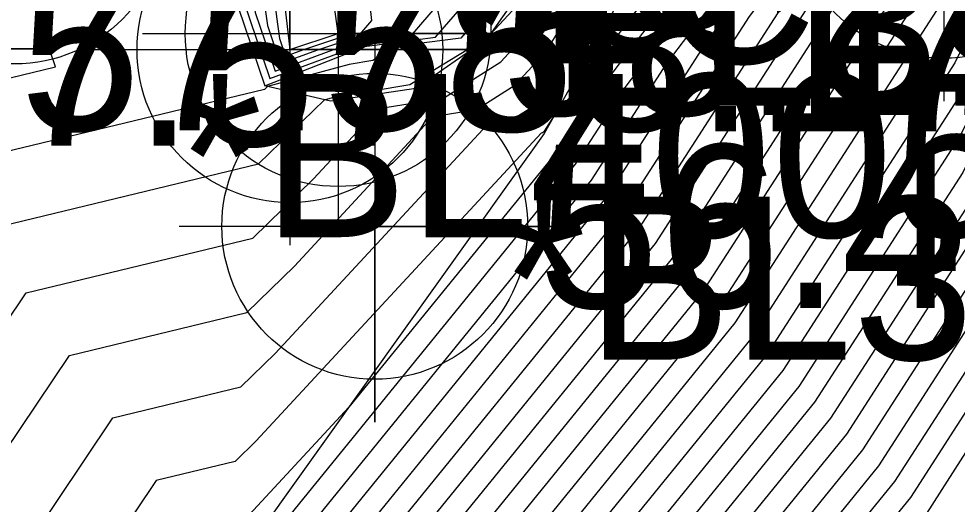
# Model space of a CAD drawing. Extents: x 2188792 to 2191981, y 386090 to 389710.
# Drawn here: x 2190337.62 to 2190352.01, y 387862.01 to 387869.45 of the extents above; entities that cross this region are included whole.
import ezdxf

# ---------------------------------------------------------------- set-up
doc = ezdxf.new("R2010")
doc.units = 0
for name, color, linetype in [('DTM Contours Major', 7, 'Continuous'), ('DTM Contours Minor', 7, 'Continuous'), ('Exist DTM Breakline Cogo Comment', 7, 'Continuous'), ('Exist DTM Breakline Cogo Elevation', 7, 'Continuous'), ('Exist DTM Breakline Cogo Number', 7, 'Continuous'), ('Exist DTM Breakline Cogo Point CELL', 7, 'Continuous'), ('Exist Roads EOP Cogo Elevation', 7, 'Continuous'), ('Exist Roads EOP Cogo Point CELL', 7, 'Continuous'), ('Exist Roads EOT Cogo Elevation', 7, 'Continuous'), ('Exist Structure Major Bridge WW', 7, 'Continuous'), ('Exist Structure Major Bridge WW Cogo Comment', 7, 'Continuous'), ('Exist Structure Major Bridge WW Cogo Elevation', 7, 'Continuous'), ('Exist Structure Major Bridge WW Cogo Point CELL', 7, 'Continuous'), ('PH Exist DTM Breakline', 7, 'Continuous')]:
    doc.layers.add(name, color=color, linetype=linetype)

msp = doc.modelspace()

# ---------------------------------------------------------------- linework, layer by layer
at = {"layer": 'DTM Contours Major'}
for points in [[(2190336.869, 387892.415), (2190339.769, 387890.527), (2190343.502, 387887.824), (2190349.984, 387883.802), (2190350.251, 387883.609), (2190353.329, 387880.693), (2190353.71, 387880.364), (2190355.012, 387878.603), (2190355.177, 387878.354), (2190355.905, 387876.11), (2190355.957, 387875.626), (2190355.126, 387870.464), (2190355.115, 387870.302), (2190355.099, 387870.275), (2190354.84, 387869.918), (2190354.668, 387869.719), (2190352.251, 387864.852), (2190350.799, 387862.599), (2190349.391, 387860.867)], [(2190336.288, 387891.223), (2190337.745, 387890.274), (2190342.849, 387886.578), (2190346.103, 387884.559), (2190349.468, 387882.122), (2190351.011, 387880.66), (2190352.561, 387879.323), (2190353.211, 387878.442), (2190353.873, 387877.45), (2190354.238, 387876.324), (2190354.414, 387874.706), (2190353.98, 387872.017), (2190353.914, 387871.054), (2190353.825, 387870.892), (2190353.686, 387870.701), (2190353.398, 387870.37), (2190352.051, 387867.656), (2190349.576, 387863.815), (2190347.174, 387860.862)], [(2190335.722, 387890.021), (2190342.196, 387885.333), (2190342.222, 387885.317), (2190348.685, 387880.636), (2190348.694, 387880.627), (2190350.744, 387878.857), (2190351.325, 387878.27), (2190351.695, 387877.856), (2190352.569, 387876.545), (2190352.571, 387876.539), (2190352.87, 387873.787), (2190352.835, 387873.569), (2190352.714, 387871.807), (2190352.55, 387871.51), (2190352.532, 387871.485), (2190352.129, 387871.021), (2190351.851, 387870.461), (2190348.352, 387865.031), (2190344.958, 387860.856)], [(2190333.029, 387886.024), (2190337.783, 387882.599), (2190339.954, 387881.029), (2190344.771, 387877.56), (2190345.173, 387877.338), (2190345.622, 387876.944), (2190346.07, 387876.847), (2190351.384, 387873.008), (2190351.435, 387872.894), (2190351.352, 387872.908), (2190351.517, 387872.581), (2190351.133, 387872.064), (2190350.962, 387871.84), (2190349.449, 387869.848), (2190347.129, 387866.248), (2190342.741, 387860.851)], [(2190337.062, 387866.207), (2190341.295, 387867.228), (2190342.303, 387868.21), (2190342.427, 387868.243), (2190343.613, 387868.443), (2190344.748, 387869.134), (2190344.782, 387869.138), (2190344.855, 387869.223), (2190345.712, 387870.153), (2190346.136, 387870.828), (2190347.5, 387873.805), (2190348.351, 387873.571), (2190348.858, 387873.45), (2190349.253, 387873.88), (2190349.432, 387874.063), (2190349.325, 387874.302), (2190347.568, 387875.572), (2190346.1, 387875.89), (2190344.624, 387877.183), (2190343.307, 387877.911), (2190342.85, 387878.24), (2190336.037, 387883.17)], [(2190336.91, 387882.885), (2190341.402, 387879.635), (2190344.039, 387877.735), (2190344.898, 387877.261), (2190345.861, 387876.417), (2190346.819, 387876.209), (2190350.355, 387873.655), (2190350.468, 387873.401), (2190350.283, 387873.434), (2190350.32, 387873.361), (2190350.234, 387873.245), (2190349.83, 387872.718), (2190346.273, 387868.035), (2190345.906, 387867.464), (2190342.678, 387863.495), (2190340.963, 387861.642)], [(2190344.35, 387877.106), (2190344.219, 387877.179), (2190344.201, 387877.154), (2190342.956, 387876.988), (2190342.87, 387876.825), (2190342.686, 387876.571), (2190341.364, 387873.824), (2190341.297, 387873.72), (2190341.208, 387873.458), (2190341.133, 387873), (2190341.57, 387869.483), (2190341.615, 387869.148), (2190341.706, 387868.879), (2190341.971, 387868.977), (2190342.568, 387869.175), (2190342.848, 387869.211), (2190343.031, 387869.424), (2190342.677, 387872.619), (2190342.92, 387873.911), (2190343.601, 387875.697), (2190344.415, 387876.864), (2190344.431, 387876.887), (2190344.494, 387876.979), (2190344.35, 387877.106)]]:
    msp.add_lwpolyline(points, dxfattribs=at)
at = {"layer": 'DTM Contours Minor'}
for points in [[(2190337.218, 387893.13), (2190340.983, 387890.679), (2190343.893, 387888.572), (2190349.336, 387885.194), (2190350.667, 387884.328), (2190351.253, 387883.836), (2190354.252, 387881.063), (2190354.575, 387880.764), (2190355.945, 387878.909), (2190356.033, 387878.708), (2190356.836, 387876.218), (2190356.861, 387875.944), (2190356.862, 387875.721), (2190356.048, 387870.301), (2190355.929, 387869.954), (2190355.729, 387869.718), (2190355.532, 387869.448), (2190355.429, 387869.329), (2190352.37, 387863.169), (2190351.533, 387861.869)], [(2190337.102, 387892.892), (2190340.578, 387890.629), (2190343.763, 387888.323), (2190349.718, 387884.627), (2190350.531, 387884.098), (2190350.889, 387883.798), (2190354.13, 387880.801), (2190354.217, 387880.72), (2190355.695, 387878.719), (2190355.717, 387878.669), (2190356.324, 387876.786), (2190356.571, 387876.024), (2190356.575, 387875.993), (2190356.464, 387875.307), (2190355.701, 387870.225), (2190355.642, 387870.053), (2190355.542, 387869.935), (2190355.302, 387869.604), (2190355.175, 387869.459), (2190352.33, 387863.73), (2190351.288, 387862.112), (2190350.277, 387860.869)], [(2190336.985, 387892.653), (2190340.174, 387890.578), (2190343.632, 387888.073), (2190350.1, 387884.06), (2190350.395, 387883.868), (2190350.525, 387883.759), (2190352.106, 387882.297), (2190353.793, 387880.7), (2190353.94, 387880.573), (2190355.372, 387878.635), (2190355.438, 387878.535), (2190356.238, 387876.067), (2190356.266, 387875.809), (2190355.355, 387870.154), (2190355.355, 387870.152), (2190355.354, 387870.152), (2190355.071, 387869.761), (2190354.921, 387869.589), (2190352.29, 387864.291), (2190351.044, 387862.356), (2190349.834, 387860.868)], [(2190336.753, 387892.177), (2190339.364, 387890.477), (2190343.371, 387887.575), (2190349.207, 387883.953), (2190350.094, 387883.311), (2190352.865, 387880.687), (2190353.48, 387880.156), (2190354.651, 387878.571), (2190354.916, 387878.173), (2190355.571, 387876.153), (2190355.649, 387875.442), (2190354.897, 387870.775), (2190354.874, 387870.453), (2190354.844, 387870.398), (2190354.609, 387870.075), (2190354.414, 387869.849), (2190352.211, 387865.413), (2190350.554, 387862.842), (2190348.947, 387860.866)], [(2190336.637, 387891.938), (2190338.959, 387890.426), (2190343.241, 387887.326), (2190348.431, 387884.105), (2190349.937, 387883.014), (2190352.402, 387880.68), (2190353.25, 387879.948), (2190354.291, 387878.539), (2190354.655, 387877.993), (2190355.238, 387876.196), (2190355.34, 387875.258), (2190354.667, 387871.085), (2190354.634, 387870.603), (2190354.589, 387870.522), (2190354.378, 387870.231), (2190354.16, 387869.98), (2190352.171, 387865.973), (2190350.31, 387863.085), (2190348.504, 387860.865)], [(2190336.52, 387891.7), (2190338.555, 387890.376), (2190343.11, 387887.077), (2190347.655, 387884.256), (2190349.781, 387882.717), (2190351.938, 387880.673), (2190353.02, 387879.739), (2190353.931, 387878.506), (2190354.395, 387877.812), (2190354.904, 387876.239), (2190355.031, 387875.074), (2190354.438, 387871.396), (2190354.394, 387870.754), (2190354.335, 387870.645), (2190354.148, 387870.388), (2190353.906, 387870.11), (2190352.131, 387866.534), (2190350.065, 387863.329), (2190348.061, 387860.864)], [(2190336.404, 387891.461), (2190338.15, 387890.325), (2190342.979, 387886.828), (2190346.879, 387884.408), (2190349.624, 387882.419), (2190351.475, 387880.667), (2190352.79, 387879.531), (2190353.571, 387878.474), (2190354.134, 387877.631), (2190354.571, 387876.282), (2190354.722, 387874.89), (2190354.209, 387871.706), (2190354.154, 387870.904), (2190354.08, 387870.769), (2190353.917, 387870.545), (2190353.652, 387870.24), (2190352.091, 387867.095), (2190349.82, 387863.572), (2190347.617, 387860.863)], [(2190337.341, 387890.224), (2190342.718, 387886.329), (2190345.326, 387884.711), (2190349.311, 387881.825), (2190350.548, 387880.654), (2190352.331, 387879.114), (2190352.851, 387878.41), (2190353.612, 387877.269), (2190353.904, 387876.367), (2190354.105, 387874.522), (2190353.751, 387872.327), (2190353.674, 387871.205), (2190353.57, 387871.016), (2190353.455, 387870.858), (2190353.144, 387870.5), (2190352.011, 387868.217), (2190349.331, 387864.058), (2190346.731, 387860.861)], [(2190336.531, 387890.122), (2190342.457, 387885.831), (2190343.774, 387885.014), (2190348.998, 387881.23), (2190349.621, 387880.641), (2190351.871, 387878.697), (2190352.13, 387878.346), (2190353.09, 387876.907), (2190353.237, 387876.453), (2190353.487, 387874.155), (2190353.293, 387872.948), (2190353.194, 387871.506), (2190353.06, 387871.263), (2190352.994, 387871.172), (2190352.637, 387870.76), (2190351.931, 387869.339), (2190348.842, 387864.545), (2190345.844, 387860.859)], [(2190336.936, 387890.173), (2190342.588, 387886.08), (2190344.55, 387884.862), (2190349.155, 387881.527), (2190350.084, 387880.647), (2190352.101, 387878.906), (2190352.49, 387878.378), (2190353.351, 387877.088), (2190353.571, 387876.41), (2190353.796, 387874.339), (2190353.522, 387872.638), (2190353.434, 387871.355), (2190353.315, 387871.139), (2190353.224, 387871.015), (2190352.89, 387870.63), (2190351.971, 387868.778), (2190349.086, 387864.302), (2190346.288, 387860.86)], [(2190336.126, 387890.072), (2190342.327, 387885.582), (2190342.998, 387885.165), (2190348.842, 387880.933), (2190349.157, 387880.634), (2190351.641, 387878.489), (2190351.77, 387878.314), (2190352.829, 387876.726), (2190352.904, 387876.496), (2190353.179, 387873.971), (2190353.064, 387873.259), (2190352.954, 387871.656), (2190352.805, 387871.386), (2190352.763, 387871.328), (2190352.383, 387870.891), (2190351.891, 387869.9), (2190348.597, 387864.788), (2190345.401, 387860.857)], [(2190332.028, 387887.019), (2190338.482, 387882.371), (2190338.795, 387882.145), (2190345.357, 387877.419), (2190345.392, 387877.4), (2190345.431, 387877.365), (2190345.471, 387877.357), (2190352.208, 387872.49), (2190352.209, 387872.487), (2190352.207, 387872.488), (2190352.364, 387872.176), (2190352.487, 387872.143), (2190352.474, 387871.957), (2190352.44, 387871.895), (2190352.1, 387871.41), (2190351.875, 387871.151), (2190351.811, 387871.022), (2190348.108, 387865.275), (2190344.514, 387860.855)], [(2190332.279, 387886.77), (2190338.307, 387882.428), (2190339.085, 387881.866), (2190345.211, 387877.454), (2190345.337, 387877.384), (2190345.479, 387877.26), (2190345.62, 387877.229), (2190352.002, 387872.619), (2190352.016, 387872.589), (2190351.993, 387872.593), (2190352.235, 387872.113), (2190351.673, 387871.355), (2190351.64, 387871.313), (2190351.354, 387870.936), (2190347.863, 387865.518), (2190344.071, 387860.854)], [(2190332.529, 387886.521), (2190338.132, 387882.485), (2190339.375, 387881.587), (2190345.064, 387877.489), (2190345.282, 387877.369), (2190345.527, 387877.155), (2190345.77, 387877.102), (2190351.796, 387872.749), (2190351.822, 387872.691), (2190351.78, 387872.698), (2190351.995, 387872.269), (2190351.493, 387871.592), (2190351.414, 387871.488), (2190350.719, 387870.573), (2190347.618, 387865.761), (2190343.628, 387860.853)], [(2190332.779, 387886.273), (2190337.958, 387882.542), (2190339.664, 387881.308), (2190344.918, 387877.524), (2190345.228, 387877.353), (2190345.575, 387877.049), (2190345.92, 387876.974), (2190351.59, 387872.878), (2190351.629, 387872.792), (2190351.566, 387872.803), (2190351.756, 387872.425), (2190351.313, 387871.828), (2190351.188, 387871.664), (2190350.084, 387870.21), (2190347.374, 387866.004), (2190343.185, 387860.852)], [(2190335.862, 387883.227), (2190343.139, 387877.962), (2190343.161, 387877.946), (2190344.569, 387877.168), (2190346.143, 387875.789), (2190346.141, 387875.785), (2190346.709, 387874.386), (2190345.56, 387871.636), (2190345.383, 387870.697), (2190345.422, 387870.347), (2190344.395, 387869.153), (2190343.392, 387869.024), (2190343.044, 387868.812), (2190342.681, 387868.751), (2190341.432, 387868.414), (2190341.385, 387868.368), (2190336.396, 387867.165)], [(2190335.732, 387862.276), (2190337.728, 387865.249), (2190341.204, 387866.087), (2190342.138, 387866.996), (2190343.138, 387868.076), (2190344.129, 387868.235), (2190345.007, 387868.791), (2190345.703, 387869.547), (2190346.964, 387871.552), (2190347.891, 387873.575), (2190348.469, 387873.416), (2190349.088, 387873.269), (2190349.569, 387873.793), (2190349.659, 387873.885), (2190349.531, 387874.172), (2190347.418, 387875.699), (2190346.052, 387875.996), (2190344.679, 387877.199), (2190343.453, 387877.876), (2190342.56, 387878.519), (2190336.212, 387883.113)], [(2190335.887, 387860.557), (2190338.394, 387864.291), (2190341.114, 387864.947), (2190341.844, 387865.658), (2190343.968, 387867.951), (2190344.635, 387868.058), (2190345.225, 387868.432), (2190345.694, 387868.941), (2190347.791, 387872.276), (2190348.281, 387873.345), (2190348.587, 387873.261), (2190349.317, 387873.087), (2190349.885, 387873.706), (2190349.887, 387873.707), (2190349.737, 387874.043), (2190347.268, 387875.827), (2190346.004, 387876.101), (2190344.734, 387877.214), (2190343.6, 387877.841), (2190342.27, 387878.798), (2190336.386, 387883.056)], [(2190336.042, 387858.837), (2190339.06, 387863.333), (2190341.023, 387863.806), (2190341.55, 387864.319), (2190344.797, 387867.826), (2190345.14, 387867.88), (2190345.444, 387868.073), (2190345.685, 387868.334), (2190348.619, 387873), (2190348.672, 387873.115), (2190348.704, 387873.106), (2190348.815, 387873.08), (2190349.45, 387873), (2190349.715, 387873.345), (2190349.944, 387873.629), (2190350.081, 387873.605), (2190349.943, 387873.914), (2190347.118, 387875.954), (2190345.956, 387876.206), (2190344.789, 387877.23), (2190343.746, 387877.806), (2190341.981, 387879.077), (2190336.561, 387882.999)], [(2190336.735, 387882.942), (2190341.691, 387879.356), (2190343.893, 387877.77), (2190344.844, 387877.245), (2190345.909, 387876.312), (2190346.969, 387876.082), (2190350.149, 387873.784), (2190350.274, 387873.503), (2190350.069, 387873.54), (2190350.08, 387873.517), (2190350.054, 387873.481), (2190349.604, 387872.893), (2190346.107, 387868.29), (2190345.862, 387868.024), (2190345.675, 387867.728), (2190345.662, 387867.714), (2190345.646, 387867.703), (2190345.627, 387867.7), (2190341.257, 387862.981), (2190340.933, 387862.665), (2190339.726, 387862.374), (2190336.197, 387857.117)], [(2190337.085, 387882.828), (2190341.112, 387879.914), (2190344.186, 387877.7), (2190344.953, 387877.276), (2190345.813, 387876.522), (2190346.669, 387876.337), (2190350.561, 387873.525), (2190350.661, 387873.3), (2190350.497, 387873.329), (2190350.559, 387873.205), (2190350.414, 387873.009), (2190350.057, 387872.542), (2190346.909, 387868.398), (2190346.15, 387867.221), (2190340.968, 387860.847)], [(2190337.259, 387882.771), (2190340.822, 387880.192), (2190344.332, 387877.665), (2190345.008, 387877.291), (2190345.766, 387876.628), (2190346.519, 387876.464), (2190350.767, 387873.396), (2190350.855, 387873.198), (2190350.71, 387873.224), (2190350.799, 387873.049), (2190350.594, 387872.773), (2190350.283, 387872.366), (2190347.544, 387868.76), (2190346.395, 387866.977), (2190341.411, 387860.848)], [(2190337.434, 387882.714), (2190340.533, 387880.471), (2190344.478, 387877.63), (2190345.063, 387877.307), (2190345.718, 387876.733), (2190346.369, 387876.592), (2190350.973, 387873.266), (2190351.048, 387873.097), (2190350.924, 387873.119), (2190351.038, 387872.893), (2190350.773, 387872.536), (2190350.509, 387872.191), (2190348.179, 387869.123), (2190346.64, 387866.734), (2190341.855, 387860.849)], [(2190337.609, 387882.657), (2190340.243, 387880.75), (2190344.625, 387877.595), (2190345.118, 387877.322), (2190345.67, 387876.838), (2190346.22, 387876.719), (2190351.178, 387873.137), (2190351.242, 387872.995), (2190351.138, 387873.014), (2190351.277, 387872.737), (2190350.953, 387872.3), (2190350.735, 387872.015), (2190348.814, 387869.485), (2190346.884, 387866.491), (2190342.298, 387860.85)], [(2190344.46, 387877.137), (2190343.679, 387877.568), (2190343.671, 387877.556), (2190343.056, 387877.474), (2190342.783, 387876.953), (2190342.196, 387876.142), (2190341.543, 387874.786), (2190341.349, 387874.486), (2190341.09, 387873.727), (2190340.875, 387872.405), (2190341.091, 387870.669), (2190341.243, 387869.548), (2190341.546, 387868.649), (2190342.433, 387868.976), (2190342.694, 387869.063), (2190343.622, 387869.182), (2190344.227, 387869.885), (2190344.03, 387871.658), (2190344.742, 387875.442), (2190344.832, 387875.679), (2190344.94, 387875.834), (2190344.942, 387875.837), (2190345.319, 387876.384), (2190344.46, 387877.137)], [(2190344.405, 387877.121), (2190343.949, 387877.373), (2190343.936, 387877.355), (2190343.006, 387877.231), (2190342.826, 387876.889), (2190342.441, 387876.357), (2190341.454, 387874.305), (2190341.323, 387874.103), (2190341.149, 387873.593), (2190341.004, 387872.703), (2190341.33, 387870.076), (2190341.429, 387869.348), (2190341.626, 387868.764), (2190342.202, 387868.976), (2190342.631, 387869.119), (2190343.235, 387869.197), (2190343.629, 387869.655), (2190343.353, 387872.138), (2190343.831, 387874.677), (2190344.217, 387875.688), (2190344.677, 387876.349), (2190344.687, 387876.362), (2190344.907, 387876.682), (2190344.405, 387877.121)], [(2190335.73, 387868.123), (2190338.178, 387868.714), (2190337.93, 387869.451), (2190337.805, 387870.37)], [(2190341.057, 387869.748), (2190341.466, 387868.534), (2190342.664, 387868.975), (2190342.757, 387869.006), (2190344.009, 387869.168), (2190344.824, 387870.116)]]:
    msp.add_lwpolyline(points, dxfattribs=at)
at = {"layer": 'Exist DTM Breakline Cogo Point CELL'}
msp.add_lwpolyline([(2190343.075, 387869.269), (2190343.075, 387863.269), (2190343.075, 387866.269), (2190346.075, 387866.269), (2190340.075, 387866.269)], dxfattribs=at)
for centre in [(2190337.55, 387871.103), (2190343.075, 387866.269)]:
    msp.add_circle(centre, 2.344, dxfattribs=at)
at = {"layer": 'Exist Roads EOP Cogo Point CELL'}
msp.add_lwpolyline([(2190335.128, 387871.989), (2190335.128, 387865.989), (2190335.128, 387868.989), (2190338.128, 387868.989), (2190332.128, 387868.989)], dxfattribs=at)
at = {"layer": 'Exist Structure Major Bridge WW'}
msp.add_lwpolyline([(2190342.513, 387869.224), (2190341.975, 387873.117), (2190343.539, 387876.294), (2190342.91, 387876.767), (2190341.27, 387873.315), (2190341.774, 387868.978), (2190342.513, 387869.224)], dxfattribs=at)
at = {"layer": 'Exist Structure Major Bridge WW Cogo Point CELL'}
for points in [[(2190348.799, 387871.19), (2190354.799, 387871.19), (2190351.799, 387871.19), (2190351.799, 387874.19), (2190351.799, 387868.19)], [(2190339.513, 387869.224), (2190345.513, 387869.224), (2190342.513, 387869.224), (2190342.513, 387872.224), (2190342.513, 387866.224)], [(2190338.774, 387868.978), (2190344.774, 387868.978), (2190341.774, 387868.978), (2190341.774, 387871.978), (2190341.774, 387865.978)]]:
    msp.add_lwpolyline(points, dxfattribs=at)
for centre in [(2190351.799, 387871.19), (2190342.513, 387869.224), (2190341.774, 387868.978)]:
    msp.add_circle(centre, 2.344, dxfattribs=at)
at = {"layer": 'PH Exist DTM Breakline'}
msp.add_line((2190341.39, 387868.425), (2190342.793, 387868.975), dxfattribs=at)
for points in [[(2190341.717, 387875.724), (2190341.399, 387875.232), (2190340.975, 387873.99), (2190340.624, 387871.825), (2190340.881, 387869.938), (2190341.39, 387868.425)], [(2190345.021, 387875.677), (2190347.368, 387873.883), (2190345.717, 387870.46), (2190344.796, 387869.138), (2190343.707, 387868.382), (2190342.399, 387868.188), (2190341.39, 387868.425)], [(2190348.719, 387873.088), (2190345.675, 387867.693), (2190340.788, 387860.847), (2190336.425, 387854.59), (2190332.061, 387848.333), (2190327.697, 387842.077), (2190323.148, 387835.693), (2190318.598, 387829.31), (2190314.048, 387822.926), (2190309.498, 387816.543), (2190304.84, 387809.801), (2190300.182, 387803.059), (2190295.524, 387796.317), (2190290.866, 387789.576), (2190285.55, 387781.643), (2190280.234, 387773.71), (2190274.919, 387765.778), (2190269.603, 387757.845)]]:
    msp.add_lwpolyline(points, dxfattribs=at)

# ---------------------------------------------------------------- texts
at = {"layer": 'Exist DTM Breakline Cogo Comment'}
msp.add_text('*BL4005', height=2.5, dxfattribs=at).set_placement((2190340.05, 387866.103))
at = {"layer": 'Exist DTM Breakline Cogo Elevation'}
msp.add_text('56.44', height=2.5, dxfattribs=at).set_placement((2190345.575, 387865.019))
at = {"layer": 'Exist DTM Breakline Cogo Number'}
msp.add_text('LC258', height=2.5, dxfattribs=at).set_placement((2190345.575, 387868.769))
at = {"layer": 'Exist Roads EOP Cogo Elevation'}
msp.add_text('57.58', height=2.5, dxfattribs=at).set_placement((2190337.628, 387867.739))
at = {"layer": 'Exist Roads EOT Cogo Elevation'}
msp.add_text('57.57', height=2.5, dxfattribs=at).set_placement((2190335.662, 387867.505))
at = {"layer": 'Exist Structure Major Bridge WW Cogo Comment'}
for s, p in [('*EL3119', (2190344.475, 387868.117)), ('*BL3119', (2190345.013, 387864.224))]:
    msp.add_text(s, height=2.5, dxfattribs=at).set_placement(p)
at = {"layer": 'Exist Structure Major Bridge WW Cogo Elevation'}
for p in [(2190345.013, 387867.974), (2190344.274, 387867.728)]:
    msp.add_text('58.17', height=2.5, dxfattribs=at).set_placement(p)

doc.saveas('drawing.dxf')
